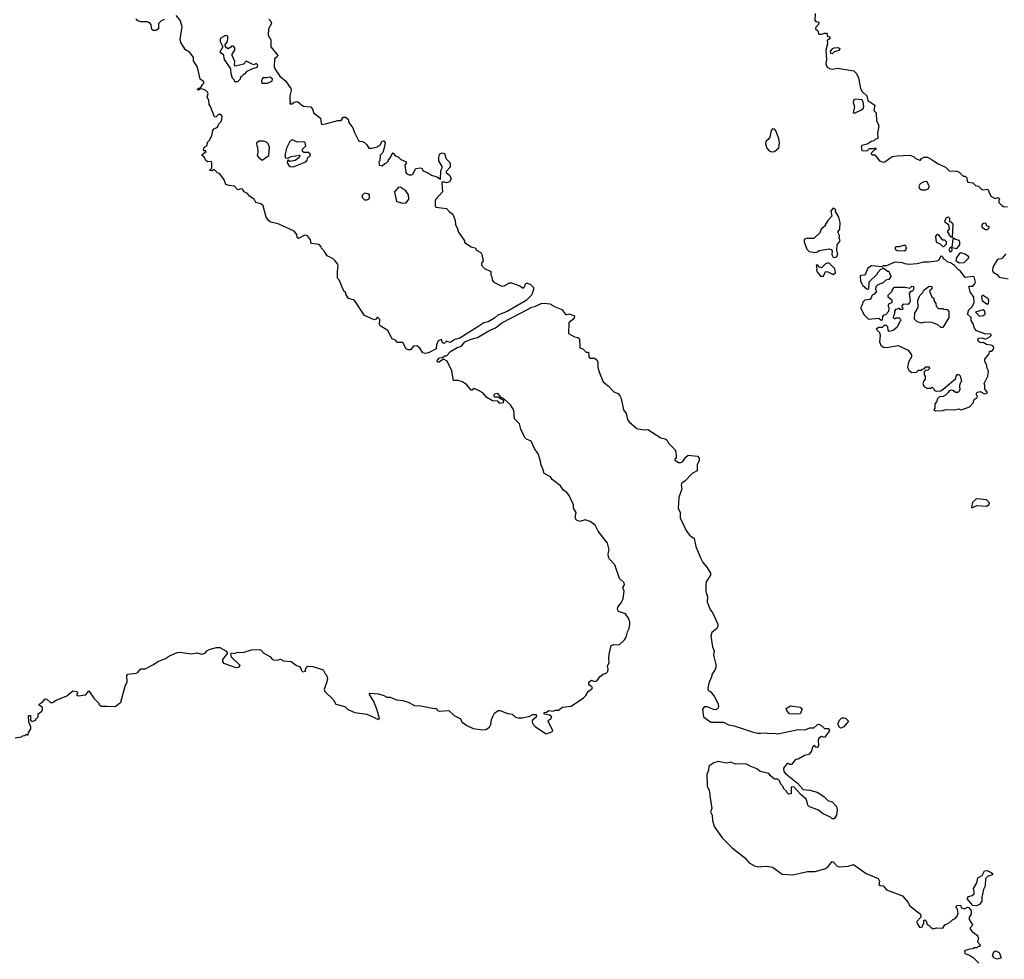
# Model space of a CAD drawing. Extents: x 2029826 to 2248070, y 228728 to 402406.
# Tile 355 of 368: x 2158637 to 2167882, y 344191 to 353010. Entities that reach past the tile are written whole.
import ezdxf

# ---------------------------------------------------------------- set-up
doc = ezdxf.new("R2010")
doc.units = 0

msp = doc.modelspace()

# ---------------------------------------------------------------- linework, layer by layer
at = {"layer": '0CON10XD'}
for points in [[(2166107, 353067), (2166102.5, 353005), (2166110, 352995), (2166140, 352985), (2166137, 352963), (2166111.7, 352938.3), (2166110, 352925), (2166130, 352905), (2166140, 352875), (2166165, 352872.5), (2166195, 352882.5), (2166211.7, 352881.7), (2166220, 352875), (2166221.7, 352851.7), (2166245, 352850), (2166245, 352830), (2166220, 352815), (2166222.5, 352782.5), (2166207.5, 352725), (2166211.2, 352635), (2166206.7, 352595), (2166220, 352565), (2166240.6, 352550.6), (2166264.2, 352544.2), (2166315, 352556.2), (2166470.5, 352530.5), (2166493.3, 352503.3), (2166512.5, 352465), (2166532, 352365), (2166547, 352337), (2166590, 352295), (2166600.7, 352250.7), (2166667, 352207), (2166658.3, 352158.3), (2166677.5, 352135), (2166682.5, 352065), (2166702.5, 352015), (2166690, 351945), (2166695, 351900), (2166688.3, 351891.7), (2166671.7, 351888.3), (2166658.3, 351871.7), (2166635, 351867.5), (2166595, 351840), (2166545, 351827.5), (2166537.5, 351815), (2166543.3, 351783.3), (2166595, 351780), (2166615, 351800), (2166655, 351800), (2166668.3, 351808.3), (2166678.3, 351791.7), (2166661.7, 351788.3), (2166631.7, 351758.3), (2166631.7, 351751.7), (2166645, 351740), (2166665, 351740), (2166710, 351685), (2166745, 351673.3), (2166760, 351675), (2166830, 351725), (2166875, 351732.5), (2166995, 351738.8), (2167030, 351725), (2167045, 351710), (2167085, 351690), (2167095, 351690), (2167103.6, 351706.4), (2167125, 351720), (2167159.5, 351719.5), (2167205.8, 351695.8), (2167255, 351658.8), (2167330, 351625), (2167365, 351592.5), (2167435, 351587.5), (2167458.3, 351578.3), (2167495, 351540), (2167515, 351540), (2167530, 351525), (2167533, 351493), (2167540, 351485), (2167587, 351477), (2167610, 351455), (2167638.3, 351448.3), (2167673, 351413), (2167728.3, 351418.3), (2167755, 351352.5), (2167795, 351330), (2167825, 351340), (2167840, 351325), (2167830, 351315), (2167830, 351295), (2167860, 351265), (2167875, 351257.5), (2167913, 351253)], [(2159998.3, 353011.7), (2159965, 352997.5), (2159940, 352975), (2159940, 352925), (2159915, 352907.5), (2159895, 352907.5), (2159878.3, 352918.3), (2159871.7, 352961.7), (2159859.3, 352979.3), (2159835, 352990), (2159775, 352990), (2159745, 353000), (2159727.5, 353015)], [(2162445, 349877.5), (2162421.4, 349881.4), (2162395.4, 349925.4), (2162365, 349950), (2162335, 349944), (2162305, 349912), (2162285, 349912), (2162265, 349921.2), (2162235, 349980), (2162185, 349980), (2162165, 350002.5), (2162135, 350013.3), (2162093, 350093), (2162022.5, 350135), (2162012.5, 350155), (2162020, 350175), (2162017.5, 350195), (2162000, 350215), (2161993.9, 350216.1), (2161980, 350200), (2161965, 350193.3), (2161875, 350234), (2161785, 350370), (2161771.7, 350381.7), (2161723.6, 350393.6), (2161700, 350435), (2161700, 350445), (2161681.7, 350461.7), (2161636.7, 350566.7), (2161620, 350585), (2161620, 350645), (2161628.8, 350695), (2161623.3, 350715), (2161595, 350750), (2161580, 350765), (2161523.6, 350793.6), (2161500, 350835), (2161470, 350865), (2161467, 350877), (2161448.3, 350898.3), (2161375, 350910), (2161366.7, 350945), (2161340.7, 350980.7), (2161315, 350986.7), (2161255, 350957.5), (2161242.5, 350965), (2161240, 350995), (2161214.3, 351024.3), (2161105, 351074.3), (2161063.1, 351093.1), (2160995, 351110), (2160975, 351122.5), (2160952.5, 351155), (2160923.9, 351263.9), (2160901.7, 351281.7), (2160853.9, 351293.9), (2160840, 351325), (2160795, 351353.3), (2160775, 351377.5), (2160743.6, 351393.6), (2160729.3, 351419.3), (2160715, 351422.5), (2160685, 351412.5), (2160655, 351447.5), (2160605, 351452.5), (2160573, 351463), (2160557, 351507), (2160515, 351562.5), (2160495, 351572.5), (2160465, 351600), (2160455, 351600), (2160445, 351590), (2160420, 351595), (2160440, 351615), (2160442.5, 351665), (2160435, 351677.5), (2160405, 351676.7), (2160387.5, 351685), (2160368.3, 351718.3), (2160350, 351735), (2160350, 351745), (2160388.3, 351771.7), (2160385, 351780), (2160365, 351780), (2160362.5, 351795), (2160375, 351817.5), (2160395, 351830), (2160405, 351862.5), (2160420.7, 351879.3), (2160441.2, 351918.8), (2160450.3, 351969.7), (2160463.3, 351985), (2160495, 352002.5), (2160506.4, 352033.6), (2160527.5, 352055), (2160536.2, 352075), (2160537.5, 352105), (2160525, 352120), (2160505, 352120), (2160480, 352095), (2160465, 352097.5), (2160430, 352195), (2160416.7, 352215), (2160413.3, 352255), (2160400, 352275), (2160397.5, 352285), (2160406.2, 352315), (2160400.7, 352330.7), (2160386.1, 352346.1), (2160365, 352353.3), (2160335, 352360), (2160315, 352347.5), (2160303.3, 352355), (2160315, 352367.5), (2160335, 352370), (2160357.5, 352405), (2160367.5, 352415), (2160367.5, 352425), (2160333, 352453), (2160307.5, 352565), (2160270, 352625), (2160267.5, 352655), (2160257.5, 352675), (2160235, 352702.5), (2160195, 352727.5), (2160150, 352795), (2160143.3, 352825), (2160163, 352947), (2160142.5, 353005), (2160105, 353050)], [(2160975, 353013.8), (2160996, 352995), (2161000, 352975), (2160973.3, 352925), (2160970, 352865), (2160995, 352820), (2160996.7, 352755), (2161060, 352675), (2161055, 352662.5), (2161028.3, 352641.7), (2161027, 352567), (2161037.5, 352537.5), (2161080.7, 352480.7), (2161133.3, 352435), (2161183.3, 352365), (2161186.7, 352345), (2161173.3, 352295), (2161172.5, 352255), (2161180, 352235), (2161173, 352227), (2161175, 352220), (2161195, 352220), (2161213, 352237), (2161245, 352242.5), (2161298.3, 352198.3), (2161370.5, 352190.5), (2161388.8, 352165), (2161396.2, 352136.2), (2161462.5, 352085), (2161467, 352037), (2161475, 352027.5), (2161509.3, 352030.7), (2161625, 352064), (2161656.4, 352063.6), (2161673.9, 352096.1), (2161695, 352093.8), (2161720, 352075), (2161726.7, 352045), (2161766.1, 351996.1), (2161778.3, 351958.3), (2161817, 351877), (2161828.3, 351868.3), (2161855, 351866.7), (2161875, 351856.7), (2161896, 351836), (2161915, 351802.5), (2161945, 351802.5), (2161995, 351817.5), (2162022.5, 351835), (2162040.7, 351869.3), (2162055, 351872.5), (2162067.5, 351855), (2162056.4, 351793.6), (2162046.1, 351763.9), (2162023, 351737), (2162017.5, 351685), (2162010, 351675), (2162012.5, 351645), (2162041.7, 351638.3), (2162065, 351660), (2162080, 351665), (2162100, 351685), (2162100, 351695), (2162120, 351715), (2162130, 351745), (2162145, 351760), (2162160, 351735), (2162195, 351720), (2162217, 351697), (2162258.3, 351678.3), (2162267.5, 351667.5), (2162252.5, 351645), (2162262.5, 351575), (2162270, 351565), (2162295, 351553.3), (2162315, 351552.5), (2162329.5, 351560.5), (2162357.7, 351612.3), (2162398.3, 351618.3), (2162413, 351613), (2162425, 351590), (2162475, 351570), (2162505, 351550), (2162553.6, 351533.6), (2162588.3, 351511.7), (2162590, 351595), (2162607.5, 351625), (2162574.1, 351684.1), (2162573.3, 351715), (2162578.3, 351741.7), (2162587, 351753), (2162605, 351760), (2162625, 351752.5), (2162642.5, 351705), (2162675, 351670), (2162680, 351655), (2162680, 351625), (2162640, 351585), (2162640, 351575), (2162676.2, 351546.2), (2162687.5, 351515), (2162671.7, 351488.3), (2162645, 351480), (2162612.5, 351487.5), (2162601.7, 351478.3), (2162607, 351393), (2162543.6, 351326.4), (2162538.3, 351308.3), (2162537.5, 351265), (2162545, 351250), (2162645, 351237.5), (2162672.5, 351205), (2162703.6, 351183.6), (2162726.7, 351125), (2162730, 351085), (2162745.9, 351055.9), (2162757.5, 351015), (2162812.5, 350935), (2162815, 350920), (2162875, 350877.5), (2162915, 350867.5), (2162927, 350847), (2162966.7, 350825), (2162976.7, 350805), (2162990, 350745), (2162973.3, 350725), (2162972.5, 350705), (2163000, 350675), (2163060, 350645), (2163060, 350615), (2163070, 350595), (2163072.5, 350565), (2163090, 350545), (2163165, 350510), (2163185, 350512.5), (2163235, 350540), (2163255, 350540), (2163331.7, 350511.7), (2163365, 350490), (2163380, 350505), (2163382.5, 350525), (2163395, 350536.7), (2163405, 350536.7), (2163433.3, 350525), (2163462.5, 350495), (2163462.5, 350475), (2163442.5, 350425), (2163392.5, 350375), (2163215, 350271.1), (2163125, 350236.5), (2163095, 350207.1), (2163036.5, 350173.5), (2162995.9, 350164.1), (2162947.2, 350132.8), (2162768.3, 350021.7), (2162723.2, 350006.8), (2162685, 349982.1), (2162675, 349980), (2162645, 349993.1), (2162621.7, 349971.7), (2162608.1, 349978.1), (2162597.3, 350007.3), (2162566.2, 349995), (2162551.2, 349958.8), (2162548.6, 349921.4), (2162475, 349884.3), (2162445, 349877.5)], [(2160685, 352430), (2160710, 352455), (2160710, 352465), (2160721.7, 352478.3), (2160745, 352500), (2160755, 352500), (2160773.6, 352526.4), (2160825, 352552.5), (2160867, 352563), (2160871.7, 352581.7), (2160857.5, 352597.5), (2160835, 352587.5), (2160820.7, 352590.7), (2160765, 352620), (2160737, 352593), (2160662.5, 352572.5), (2160652.5, 352585), (2160656.4, 352616.4), (2160632.5, 352675), (2160633, 352687), (2160657, 352723), (2160657, 352747), (2160645, 352760), (2160625, 352760), (2160619.3, 352750.7), (2160595, 352737.5), (2160577.5, 352745), (2160568.3, 352758.3), (2160567.5, 352775), (2160587.5, 352805), (2160592.5, 352835), (2160590, 352855), (2160568.3, 352861.7), (2160518.3, 352831.7), (2160520, 352805), (2160543.3, 352755), (2160517.5, 352705), (2160546.7, 352685), (2160556.7, 352635), (2160617, 352547), (2160620, 352505), (2160632.5, 352465), (2160650, 352445), (2160650, 352435), (2160655, 352430), (2160685, 352430)], [(2166265, 352690), (2166251.7, 352691.7), (2166250, 352715), (2166271.7, 352738.3), (2166285, 352746.2), (2166315, 352750), (2166333, 352743), (2166337.5, 352735), (2166328.3, 352721.7), (2166283, 352707), (2166265, 352690)], [(2160965, 352413.3), (2161008.3, 352431.7), (2161010, 352455), (2160985, 352470), (2160955, 352462.5), (2160920, 352465), (2160907.5, 352435), (2160910, 352415), (2160965, 352413.3)], [(2166475, 352133.8), (2166535, 352159.2), (2166559.3, 352180.7), (2166564.2, 352195), (2166557.7, 352237.7), (2166547.5, 352257.5), (2166486.1, 352263.9), (2166466.2, 352253.8), (2166461.7, 352231.7), (2166476.2, 352195), (2166463.3, 352135), (2166475, 352133.8)], [(2165695, 351769.6), (2165725, 351772.9), (2165764.4, 351805.6), (2165770.5, 351855), (2165764.4, 351895), (2165737.2, 351967.2), (2165725, 351982.5), (2165705, 351984.3), (2165691.5, 351968.5), (2165681.7, 351908.3), (2165666.2, 351883.8), (2165642.5, 351865), (2165638.5, 351845), (2165653.2, 351803.2), (2165675, 351778.9), (2165695, 351769.6)], [(2160915, 351692.5), (2160977.5, 351735), (2160981.7, 351811.7), (2160970, 351845), (2160955, 351860), (2160925, 351870), (2160885, 351870), (2160860, 351855), (2160863, 351823), (2160870, 351815), (2160872.5, 351765), (2160867.5, 351735), (2160875, 351722.5), (2160915, 351692.5)], [(2161205, 351627.5), (2161215, 351632.5), (2161323, 351677), (2161335, 351690), (2161343.6, 351716.4), (2161365, 351730), (2161367.5, 351745), (2161351.7, 351761.7), (2161305, 351762.5), (2161293, 351773), (2161293.3, 351795), (2161322.5, 351825), (2161316.4, 351856.4), (2161305, 351862.5), (2161245, 351860), (2161195, 351882.5), (2161185, 351880), (2161172.5, 351865), (2161143.3, 351805), (2161127.5, 351735), (2161131.7, 351711.7), (2161155, 351710), (2161185, 351726.7), (2161268.3, 351738.3), (2161260, 351715), (2161225, 351687.5), (2161175, 351680), (2161165, 351690), (2161151.7, 351688.3), (2161150, 351665), (2161171.2, 351631.2), (2161205, 351627.5)], [(2162235, 351288), (2162265, 351291.2), (2162291.2, 351325), (2162288.8, 351365), (2162264.1, 351404.1), (2162215, 351436.2), (2162195, 351437.5), (2162157.5, 351395), (2162173.8, 351303.8), (2162235, 351288)], [(2167105, 351412.5), (2167145, 351412.9), (2167168.3, 351421.7), (2167178.8, 351445), (2167155, 351490), (2167125, 351487.5), (2167090.5, 351469.5), (2167080, 351445), (2167086.7, 351425), (2167105, 351412.5)], [(2161895, 351317.5), (2161905, 351322.5), (2161922.5, 351335), (2161920, 351365), (2161905, 351376.7), (2161875, 351380), (2161851.7, 351358.3), (2161851.7, 351341.7), (2161875, 351320), (2161895, 351317.5)], [(2166287.5, 350777.5), (2166305, 350784), (2166318.1, 350805), (2166308, 350845), (2166312.5, 350895), (2166340, 350935), (2166331.7, 350961.7), (2166333.3, 350985), (2166317.5, 351015), (2166337.5, 351045), (2166340, 351105), (2166327.5, 351155), (2166298.3, 351208.3), (2166300, 351225), (2166275, 351240), (2166252.5, 351215), (2166262.5, 351165), (2166226.4, 351123.6), (2166200, 351085), (2166200, 351075), (2166162.5, 351045), (2166149.3, 351010.7), (2166095, 350957.5), (2166023.6, 350956.4), (2166003.9, 350946.1), (2166002.5, 350925), (2166027.5, 350855), (2166050, 350835), (2166105, 350823.8), (2166136.2, 350833.8), (2166145, 350842.5), (2166238.3, 350858.3), (2166255, 350852.5), (2166265, 350840), (2166262.5, 350805), (2166275, 350780), (2166287.5, 350777.5)], [(2167395, 350970), (2167401.7, 351091.7), (2167385, 351110), (2167371.7, 351111.7), (2167370, 351145), (2167355, 351160), (2167348.3, 351151.7), (2167335, 351150), (2167320, 351115), (2167357, 351087), (2167363.8, 351046.2), (2167350, 351025), (2167350, 351015), (2167360, 351005), (2167361.7, 350991.7), (2167381.7, 350971.7), (2167395, 350970)], [(2167725, 351040), (2167740, 351055), (2167738.3, 351068.3), (2167721.7, 351071.7), (2167705, 351100), (2167681.7, 351098.3), (2167670, 351085), (2167671.7, 351061.7), (2167705, 351040), (2167725, 351040)], [(2167315, 350880), (2167340, 350905), (2167340, 350925), (2167325, 350940), (2167305, 350940), (2167270, 350985), (2167255, 350992.5), (2167245, 350990), (2167237.5, 350975), (2167243, 350923), (2167275, 350910), (2167305, 350880), (2167315, 350880)], [(2167385, 350832.5), (2167392.5, 350845), (2167390, 350870), (2167436.4, 350863.6), (2167463, 350897), (2167463, 350923), (2167456.7, 350936.7), (2167418.3, 350948.3), (2167405, 350960), (2167400, 350955), (2167390, 350870), (2167375, 350870), (2167362.5, 350845), (2167370, 350835), (2167385, 350832.5)], [(2166945, 350838.8), (2166958.9, 350851.1), (2166962.9, 350865), (2166960, 350880), (2166945, 350892), (2166895, 350878.8), (2166865, 350877.5), (2166858.3, 350871.7), (2166857.5, 350855), (2166875, 350843.3), (2166945, 350838.8)], [(2167235, 349340), (2167305, 349342.5), (2167335, 349352.5), (2167415, 349347.5), (2167455, 349357.5), (2167475, 349347.5), (2167496.4, 349353.6), (2167555, 349377.5), (2167590, 349415), (2167600, 349445), (2167627.5, 349465), (2167630, 349475), (2167620, 349485), (2167620, 349505), (2167630, 349515), (2167655, 349520), (2167695, 349497.5), (2167720, 349505), (2167720, 349515), (2167700, 349545), (2167700, 349575), (2167692.5, 349595), (2167726.4, 349663.6), (2167733, 349713), (2167717.5, 349745), (2167717.5, 349765), (2167700, 349805), (2167700, 349825), (2167740, 349875), (2167741.7, 349898.3), (2167765, 349900), (2167781.7, 349918.3), (2167782.5, 349935), (2167775, 349947.5), (2167756.4, 349956.4), (2167715, 349960), (2167685, 349980), (2167665, 349977.5), (2167640.7, 349990.7), (2167632.5, 350005), (2167640, 350020), (2167675, 350022.5), (2167705, 350012.5), (2167750, 350035), (2167760, 350045), (2167760, 350055), (2167745, 350060), (2167708.3, 350058.3), (2167620.7, 350090.7), (2167603, 350113), (2167590, 350155), (2167570, 350185), (2167570, 350215), (2167537.5, 350245), (2167547.5, 350285), (2167580, 350315), (2167597.5, 350355), (2167596.4, 350406.4), (2167562.5, 350455), (2167550, 350505), (2167555, 350510), (2167585, 350510), (2167600, 350525), (2167610, 350545), (2167600, 350595), (2167585, 350600), (2167515, 350590), (2167469.3, 350649.3), (2167450.7, 350660.7), (2167413, 350703), (2167377, 350727), (2167353, 350733), (2167325, 350760), (2167311.7, 350761.7), (2167308.3, 350778.3), (2167295, 350790), (2167281.7, 350788.3), (2167268.3, 350751.7), (2167247, 350743), (2167173, 350733), (2167125, 350733.3), (2167065, 350716.7), (2166985, 350713.3), (2166947, 350717), (2166925, 350726.7), (2166855, 350732.5), (2166775, 350700), (2166745, 350700), (2166735, 350690), (2166635, 350700), (2166601.7, 350678.3), (2166580, 350625), (2166568.3, 350611.7), (2166535, 350610), (2166530, 350605), (2166532.5, 350555), (2166543, 350533), (2166553.6, 350513.6), (2166595, 350480), (2166610, 350485), (2166611.7, 350548.3), (2166690, 350625), (2166690, 350635), (2166721.7, 350668.3), (2166735, 350670), (2166745, 350680), (2166785, 350650), (2166798.3, 350648.3), (2166810, 350615), (2166820, 350605), (2166798.3, 350571.7), (2166770, 350565), (2166745, 350540), (2166695, 350520), (2166680, 350505), (2166672.5, 350485), (2166680, 350455), (2166660, 350435), (2166640, 350425), (2166631.7, 350398.3), (2166620, 350385), (2166573, 350377), (2166553, 350357), (2166551.7, 350338.3), (2166532.5, 350305), (2166565, 350240), (2166608.3, 350198.3), (2166705, 350207.5), (2166725, 350190), (2166738.3, 350191.7), (2166740, 350225), (2166755, 350240), (2166768.3, 350241.7), (2166797, 350273), (2166800, 350305), (2166792.5, 350325), (2166800, 350345), (2166830, 350355), (2166830, 350375), (2166790, 350405), (2166790, 350425), (2166828.3, 350461.7), (2166831.7, 350478.3), (2166851.7, 350498.3), (2166955, 350500), (2166995, 350490), (2167015, 350510), (2167030, 350505), (2167030, 350475), (2167015, 350460), (2167001.7, 350458.3), (2166988.3, 350441.7), (2166996.7, 350365), (2166987.5, 350345), (2166975, 350337.5), (2166931.7, 350338.3), (2166920, 350325), (2166920, 350315), (2166930, 350305), (2166925, 350290), (2166905, 350290), (2166898.3, 350298.3), (2166885, 350300), (2166878.3, 350291.7), (2166861.7, 350288.3), (2166850, 350275), (2166850, 350245), (2166845, 350240), (2166840, 350215), (2166851.7, 350201.7), (2166865, 350210), (2166895, 350210), (2166908.3, 350198.3), (2166910, 350185), (2166901.7, 350178.3), (2166876.4, 350123.6), (2166838.3, 350091.7), (2166801.7, 350081.7), (2166790, 350095), (2166787, 350127), (2166775, 350140), (2166755, 350140), (2166735, 350120), (2166705, 350120), (2166680, 350105), (2166710, 350075), (2166717.5, 350045), (2166710, 349985), (2166715, 349970), (2166722.5, 349955), (2166747, 349937), (2166775, 349933.3), (2166885, 349952.5), (2166979.3, 349909.3), (2167010, 349865), (2167010, 349845), (2166982.5, 349795), (2166972.5, 349745), (2166985, 349720), (2167015, 349697.5), (2167057, 349703), (2167075, 349720), (2167105, 349720), (2167111.7, 349728.3), (2167128.3, 349731.7), (2167145, 349750), (2167175, 349750), (2167180, 349735), (2167165, 349720), (2167141.7, 349718.3), (2167130, 349705), (2167130, 349675), (2167140, 349665), (2167140, 349635), (2167125, 349620), (2167117.5, 349595), (2167122.5, 349575), (2167133.6, 349563.6), (2167155, 349552.5), (2167187.5, 349552.5), (2167205, 349560), (2167220, 349545), (2167225, 349530), (2167245, 349522.5), (2167285, 349527.5), (2167309.3, 349540.7), (2167428.3, 349641.7), (2167430, 349665), (2167441.7, 349678.3), (2167455, 349680), (2167468.3, 349668.3), (2167480, 349615), (2167470, 349605), (2167460, 349575), (2167460, 349555), (2167470, 349545), (2167460, 349535), (2167458.3, 349521.7), (2167445, 349510), (2167425, 349510), (2167405, 349527.5), (2167385, 349532.5), (2167363, 349527), (2167355, 349510), (2167330, 349485), (2167307, 349473), (2167275, 349470), (2167251.7, 349448.3), (2167250, 349425), (2167230, 349405), (2167230, 349365), (2167221.7, 349351.7), (2167235, 349340)], [(2167457, 350727), (2167505, 350730), (2167550, 350775), (2167550, 350785), (2167515, 350807.5), (2167475, 350820), (2167465, 350817.5), (2167431.7, 350778.3), (2167428.3, 350748.3), (2167457, 350727)], [(2167895, 350812.5), (2167865, 350773.3), (2167855, 350763.8), (2167827, 350763), (2167813.6, 350756.4), (2167773, 350687), (2167772, 350655), (2167778.8, 350638.8), (2167815, 350616.7), (2167834.3, 350594.3), (2167917.5, 350577.5)], [(2166185, 350603.3), (2166203.6, 350646.4), (2166225, 350643.3), (2166275, 350618), (2166296.9, 350633.1), (2166292.3, 350672.3), (2166235, 350727.5), (2166201.9, 350718.1), (2166165, 350680), (2166146.1, 350686.1), (2166125, 350712.5), (2166115, 350700), (2166122.5, 350675), (2166120, 350655), (2166130, 350635), (2166155, 350604), (2166185, 350603.3)], [(2167305, 350120), (2167285, 350120), (2167257.5, 350145), (2167206.1, 350166.1), (2167135, 350170), (2167105, 350162.5), (2167063, 350173), (2167038.3, 350198.3), (2167042.5, 350255), (2167073, 350307), (2167070, 350375), (2167075, 350390), (2167089.3, 350420.7), (2167112.5, 350445), (2167125, 350470), (2167175, 350510), (2167200, 350505), (2167200, 350485), (2167180, 350465), (2167200, 350405), (2167220, 350395), (2167220, 350375), (2167240, 350345), (2167241.7, 350321.7), (2167265, 350300), (2167305, 350300), (2167315, 350292.5), (2167345, 350290), (2167361.7, 350271.7), (2167361.2, 350215), (2167305, 350120)], [(2167735, 350342.5), (2167737.5, 350375), (2167729.3, 350389.3), (2167685, 350420), (2167675, 350420), (2167667.5, 350405), (2167673.3, 350375), (2167715, 350342.5), (2167735, 350342.5)], [(2163338, 350255), (2163445, 350312.2), (2163475, 350318.1), (2163532.5, 350345), (2163565, 350350), (2163615, 350343.3), (2163665, 350313.3), (2163728.3, 350288.3), (2163765, 350240), (2163795, 350247.5), (2163845, 350230), (2163842.5, 350205), (2163792.5, 350165), (2163790, 350065), (2163845, 350032.5), (2163877, 350027), (2163893, 350013), (2163895, 349930), (2163925, 349920), (2163955, 349890), (2163978.3, 349888.3), (2163980, 349845), (2163991.7, 349831.7), (2164035, 349832.5), (2164056.1, 349816.1), (2164066.2, 349795), (2164066.4, 349746.4), (2164080, 349695), (2164115, 349610), (2164163, 349573), (2164215, 349517.5), (2164255, 349500), (2164270.7, 349480.7), (2164284.2, 349455), (2164307.7, 349347.7), (2164330, 349315), (2164345, 349257.5), (2164360, 349235), (2164432.3, 349172.3), (2164495, 349161.2), (2164535, 349162.5), (2164656.4, 349086.4), (2164697, 349077), (2164712.5, 349065), (2164727.5, 349035), (2164788.8, 348975), (2164796.7, 348955), (2164800, 348915), (2164800, 348895), (2164790, 348885), (2164790, 348875), (2164823, 348853), (2164845, 348852.5), (2164859.3, 348860.7), (2164892.5, 348905), (2164915, 348922.5), (2165001.7, 348911.7), (2165017.5, 348895), (2165016.4, 348873.6), (2164998.3, 348831.7), (2164997.5, 348775), (2164950, 348750), (2164885, 348681.2), (2164850, 348655), (2164846.7, 348645), (2164853.8, 348605), (2164826.2, 348525), (2164821.2, 348425), (2164840, 348385), (2164839.2, 348335), (2164895.8, 348215), (2164925, 348171.2), (2164970.7, 348140.7), (2164986, 348065), (2165028.3, 347958.3), (2165051.2, 347915), (2165090.3, 347870.3), (2165122, 347815), (2165122.5, 347795), (2165082, 347735), (2165078, 347705), (2165080, 347645), (2165093.9, 347593.9), (2165093.1, 347545), (2165119.3, 347469.3), (2165140.8, 347445), (2165162, 347405), (2165191.2, 347335), (2165193.6, 347316.4), (2165183.9, 347296.1), (2165135, 347256.7), (2165127.5, 347225), (2165140.8, 347125), (2165157.1, 347085), (2165152.9, 347045), (2165178.1, 346945), (2165168.5, 346911.5), (2165136.2, 346865), (2165132, 346835), (2165110, 346795), (2165098.8, 346735), (2165102.5, 346712.5), (2165125, 346702.5), (2165160, 346655), (2165193.3, 346595), (2165200, 346565), (2165195, 346550), (2165175, 346532.5), (2165150, 346535), (2165095, 346560), (2165065, 346560), (2165048.8, 346535), (2165058.8, 346465), (2165125, 346416.2), (2165245, 346416.2), (2165291.2, 346391.2), (2165345, 346381.4), (2165515, 346324.3), (2165565, 346312.5), (2165595, 346312.5), (2165637.5, 346317.5), (2165675, 346308.8), (2165722.7, 346312.7), (2165755, 346306), (2165945, 346348.8), (2166013, 346343), (2166055, 346363.3), (2166095, 346362.5), (2166125, 346392.5), (2166137, 346397), (2166155, 346392.5), (2166195, 346357.5), (2166235, 346357.5), (2166240, 346335), (2166195, 346273.3), (2166165, 346283.3), (2166140, 346265), (2166133.6, 346243.6), (2166137.5, 346195), (2166125, 346180), (2166111.7, 346181.7), (2166093, 346197), (2166080, 346185), (2166072.5, 346145), (2166046.1, 346113.9), (2166005, 346102.5), (2165945, 346070), (2165920, 346065), (2165885, 346020), (2165865, 346020), (2165855, 346030), (2165841.7, 346028.3), (2165810, 345985), (2165813, 345953), (2165830.7, 345930.7), (2165940, 345845), (2165993.3, 345783.3), (2166055, 345777.5), (2166125, 345760), (2166188.8, 345718.8), (2166225, 345682.5), (2166265, 345670), (2166307.5, 345625), (2166313.8, 345595), (2166307.5, 345545), (2166285, 345510), (2166265, 345510), (2166250, 345525), (2166180, 345555), (2166132.5, 345592.5), (2166053, 345623), (2166037.5, 345637.5), (2166030, 345665), (2166023, 345693), (2165973.6, 345733.6), (2165905, 345810), (2165880, 345805), (2165880, 345745), (2165855, 345740), (2165841.7, 345751.7), (2165838.3, 345768.3), (2165810, 345795), (2165810, 345805), (2165782.5, 345835), (2165770, 345865), (2165755, 345880), (2165725, 345880), (2165682.5, 345915), (2165670, 345935), (2165590, 345955), (2165558.3, 345978.3), (2165495, 346002.5), (2165455, 346026.7), (2165355, 346021.2), (2165315, 346042.5), (2165275, 346032.5), (2165195, 346048), (2165156.1, 346033.9), (2165107.5, 346005), (2165103.3, 345965), (2165090, 345925), (2165091.2, 345815), (2165111.2, 345775), (2165118, 345745), (2165116.1, 345723.9), (2165136.2, 345605), (2165124, 345575), (2165140, 345545), (2165141.2, 345495), (2165158.8, 345438.8), (2165231.7, 345331.7), (2165328.3, 345238.3), (2165442.5, 345145), (2165487.5, 345095), (2165535, 345068.8), (2165575, 345060), (2165605, 345062), (2165655, 345066.2), (2165704.1, 345054.1), (2165795, 344991.2), (2165895, 344983.8), (2166035, 345013.8), (2166105, 345016.2), (2166205, 345042.5), (2166229.3, 345060.7), (2166265, 345110), (2166276.4, 345106.4), (2166313.6, 345063.6), (2166335, 345057.5), (2166416.4, 345063.6), (2166465, 345080), (2166586.4, 344996.4), (2166698.3, 344948.3), (2166710, 344925), (2166705, 344892.5), (2166715, 344883.3), (2166745, 344880), (2166775, 344843.8), (2166927.5, 344785), (2166976.1, 344726.1), (2166993.6, 344693.6), (2167093.6, 344613.6), (2167097.5, 344585), (2167062, 344545), (2167065, 344527.5), (2167085, 344493.3), (2167095, 344488.8), (2167110, 344495), (2167126.4, 344533.6), (2167127.5, 344555), (2167135, 344562.5), (2167152.5, 344545), (2167150, 344535), (2167157, 344517), (2167175, 344508.8), (2167195, 344488.8), (2167215, 344476.7), (2167245, 344486), (2167305, 344482.5), (2167325, 344513.3), (2167365, 344532.5), (2167395, 344562.5), (2167420, 344575), (2167440, 344595), (2167447.5, 344625), (2167441.7, 344661.7), (2167430, 344675), (2167430, 344685), (2167440, 344695), (2167470, 344700), (2167480, 344675), (2167495, 344666.7), (2167515, 344667.5), (2167535, 344680), (2167548.3, 344678.3), (2167570, 344645), (2167570, 344615), (2167553, 344587), (2167552.5, 344565), (2167582.5, 344515), (2167580, 344505), (2167560, 344485), (2167560, 344475), (2167580.7, 344450.7), (2167630, 344415), (2167630, 344405), (2167640, 344395), (2167630, 344355), (2167660, 344325), (2167648.3, 344311.7), (2167635, 344310), (2167625, 344300), (2167595, 344300), (2167585, 344290), (2167555, 344286.7), (2167515, 344272.5), (2167507.5, 344265), (2167510, 344245), (2167555, 344230), (2167593.8, 344203.8), (2167642.5, 344155)], [(2158595, 346270), (2158655, 346280), (2158663, 346287), (2158685, 346290), (2158695, 346300), (2158705, 346300), (2158715, 346290), (2158720, 346315), (2158742.5, 346355), (2158741.7, 346371.7), (2158722.5, 346415), (2158720, 346475), (2158725, 346480), (2158738.3, 346478.3), (2158740, 346435), (2158751.7, 346421.7), (2158790, 346435), (2158790, 346445), (2158810, 346465), (2158810, 346495), (2158845, 346520), (2158851.7, 346538.3), (2158850, 346555), (2158820, 346575), (2158820, 346585), (2158847.7, 346602.3), (2158877, 346637), (2158893, 346633), (2158925, 346600), (2158945, 346600), (2158978.3, 346621.7), (2159080, 346665), (2159135, 346710), (2159170, 346705), (2159180, 346695), (2159180, 346685), (2159170, 346675), (2159185, 346662.5), (2159257, 346673), (2159285, 346710), (2159331.7, 346641.7), (2159380, 346595), (2159380, 346585), (2159390, 346575), (2159405, 346567.5), (2159456.2, 346566.2), (2159535, 346563.3), (2159586.1, 346603.9), (2159628.8, 346755), (2159646.7, 346795), (2159643.3, 346855), (2159653.9, 346866.1), (2159730, 346875), (2159745, 346882.5), (2159773.9, 346916.1), (2159815, 346917.5), (2159893.6, 346956.4), (2159935, 346986.7), (2160005, 347013.8), (2160045, 347038.8), (2160115, 347069.2), (2160145, 347072.5), (2160245, 347056.7), (2160305, 347066.7), (2160345, 347053.3), (2160380, 347065), (2160395, 347087.5), (2160415, 347098.8), (2160483.9, 347116.1), (2160515, 347116.2), (2160572.5, 347085), (2160587.5, 347065), (2160542.5, 347005), (2160542.5, 346985), (2160550.7, 346970.7), (2160665, 346930), (2160695, 346932.5), (2160707, 346947), (2160626.7, 347025), (2160620, 347055), (2160625, 347067.5), (2160655, 347062.5), (2160685, 347073.3), (2160735, 347071.2), (2160815, 347094), (2160885, 347098.8), (2160905, 347092.5), (2160930, 347065), (2160985, 347032.5), (2161007, 347007), (2161020.7, 347000.7), (2161055, 346997.5), (2161085, 347007.5), (2161113.6, 346993.6), (2161185.9, 346985.9), (2161235, 346947.5), (2161265, 346937.5), (2161280, 346915), (2161280, 346905), (2161295, 346890), (2161320, 346895), (2161320, 346915), (2161332.5, 346935), (2161347, 346943), (2161389.3, 346939.3), (2161485, 346907.5), (2161505, 346870), (2161518.3, 346858.3), (2161527.3, 346827.3), (2161522, 346795), (2161496.2, 346725), (2161503.3, 346705), (2161582, 346625), (2161605, 346586.7), (2161690, 346565), (2161717.5, 346535), (2161785, 346506.2), (2161895, 346491.2), (2162005, 346440), (2162015, 346450), (2161995, 346530), (2161961.7, 346611.7), (2161922.5, 346675), (2161920, 346685), (2161925, 346690), (2162005, 346681.2), (2162057.3, 346667.3), (2162085, 346651.2), (2162115, 346652.5), (2162175, 346626.7), (2162235, 346618.8), (2162283.9, 346603.9), (2162345, 346573.8), (2162405, 346570), (2162530, 346545), (2162547, 346547), (2162560, 346525), (2162575, 346520), (2162665, 346526.7), (2162715, 346478.8), (2162771.7, 346451.7), (2162791.2, 346415), (2162836.7, 346385), (2162895, 346357.5), (2162986, 346344), (2163013.6, 346346.4), (2163049.3, 346370.7), (2163061.2, 346395), (2163067, 346443), (2163079.3, 346470.7), (2163095, 346500), (2163130, 346525), (2163150, 346525), (2163217.3, 346497.3), (2163261.7, 346491.7), (2163293, 346463), (2163317, 346457), (2163355, 346456.2), (2163427, 346473), (2163455, 346487.5), (2163485, 346490), (2163490, 346465), (2163453.3, 346436.7), (2163447.5, 346425), (2163452.5, 346405), (2163477.5, 346375), (2163575, 346308.8), (2163585, 346308), (2163633.3, 346325), (2163643.8, 346335), (2163600, 346425), (2163602.5, 346435), (2163620, 346445), (2163632.5, 346465), (2163615, 346482.5), (2163563, 346493), (2163561.7, 346508.3), (2163585, 346510), (2163605, 346527.5), (2163645, 346520), (2163665, 346530), (2163695, 346530), (2163735, 346556.7), (2163813.9, 346566.1), (2163930, 346645), (2163952, 346668), (2163973.3, 346705), (2164014.2, 346735), (2164009.4, 346749.4), (2163983.3, 346765), (2163981.2, 346785), (2163990.5, 346799.5), (2164005, 346810), (2164035, 346797.5), (2164055, 346803.3), (2164087.5, 346845), (2164115, 346866.7), (2164145, 346877.5), (2164158.3, 346891.7), (2164163.3, 346915), (2164157, 346943), (2164173.3, 346975), (2164167.7, 347007.7), (2164170.8, 347055), (2164190, 347135), (2164215, 347146.2), (2164265, 347141.2), (2164315, 347190), (2164331.2, 347215), (2164343.3, 347265), (2164358.8, 347295), (2164366.1, 347336.1), (2164366.2, 347355), (2164353.6, 347393.6), (2164323.9, 347433.9), (2164260, 347455), (2164250, 347475), (2164253.8, 347495), (2164283.3, 347535), (2164303.3, 347575), (2164312.5, 347647.5), (2164298.8, 347685), (2164314.6, 347705.4), (2164313.5, 347725), (2164270, 347765), (2164223.6, 347893.6), (2164175, 347947.5), (2164166.2, 347965), (2164162, 347995), (2164170.8, 348035), (2164157.7, 348097.7), (2164069.2, 348209.2), (2164040, 348265), (2163995, 348301.2), (2163945, 348314.2), (2163895, 348300), (2163863.9, 348313.9), (2163853.3, 348335), (2163862.5, 348385), (2163837.5, 348425), (2163837.5, 348455), (2163796.7, 348545), (2163773, 348573), (2163743.3, 348595), (2163715.9, 348635.9), (2163637.5, 348695), (2163620, 348720), (2163561.2, 348751.2), (2163546.2, 348805), (2163534, 348825), (2163527, 348867), (2163504.4, 348935), (2163471.5, 348985), (2163438.8, 349055), (2163395, 349074), (2163379.1, 349089.1), (2163342.5, 349165), (2163328.8, 349215), (2163283.8, 349265), (2163276, 349345), (2163245, 349393.3), (2163180, 349455), (2163161.7, 349461.7), (2163125, 349502.5), (2163092.5, 349495), (2163090, 349475), (2163095, 349470), (2163125, 349470), (2163178.3, 349438.3), (2163176.4, 349413.6), (2163145, 349407.5), (2163125, 349430), (2163075, 349432.5), (2163023.3, 349463.3), (2162985, 349508), (2162945, 349530), (2162905, 349546.7), (2162885, 349532.5), (2162875, 349532.5), (2162835, 349583.8), (2162795, 349612), (2162755, 349622), (2162711.7, 349621.7), (2162693.3, 349715), (2162650, 349805), (2162615, 349824), (2162575, 349794), (2162560, 349795), (2162557.5, 349805), (2162560, 349815), (2162580, 349835), (2162605, 349840), (2162630, 349855), (2162645, 349854), (2162683.5, 349896.5), (2162745, 349931.9), (2162784.2, 349945), (2162815.8, 349985), (2162875, 350010.9), (2162935, 350025.7), (2163035, 350087.5), (2163105, 350118.6), (2163164, 350166), (2163338, 350255)], [(2167648.3, 350228.3), (2167685, 350233.3), (2167702.5, 350245), (2167703.3, 350255), (2167696.1, 350276.1), (2167685, 350287.5), (2167610, 350265), (2167648.3, 350228.3)], [(2167575, 348430), (2167585, 348432.5), (2167625, 348451.2), (2167715, 348443.8), (2167739.3, 348460.7), (2167742.5, 348475), (2167715, 348502.5), (2167625, 348512.5), (2167610, 348505), (2167583.3, 348476.7), (2167572.5, 348435), (2167575, 348430)], [(2165905, 346490.8), (2165865, 346496.2), (2165838.8, 346525), (2165834, 346545), (2165875, 346568.8), (2165966.4, 346556.4), (2165983, 346543), (2165965, 346494.3), (2165905, 346490.8)], [(2166345, 346360), (2166335, 346367.5), (2166321.2, 346395), (2166321.7, 346408.3), (2166333.9, 346436.1), (2166355, 346457.5), (2166375, 346457.5), (2166395, 346450), (2166420, 346425), (2166375, 346372.5), (2166355, 346362.5), (2166345, 346360)], [(2167625, 344693.3), (2167587, 344697), (2167537.5, 344755), (2167536.7, 344765), (2167545, 344780), (2167579.5, 344790.5), (2167597.5, 344805), (2167600, 344825), (2167592.5, 344855), (2167625, 344910), (2167632.5, 344955), (2167673, 344977), (2167695, 345022.5), (2167720, 345025), (2167760, 345005), (2167770, 344995), (2167770, 344985), (2167723, 344967), (2167705, 344950), (2167703, 344877), (2167687.5, 344845), (2167671.2, 344775), (2167670, 344735), (2167651.7, 344708.3), (2167625, 344693.3)], [(2167815, 344192.5), (2167783.6, 344203.6), (2167772.5, 344225), (2167785, 344260), (2167798.3, 344271.7), (2167832.5, 344255), (2167850, 344215), (2167848.3, 344201.7), (2167815, 344192.5)]]:
    msp.add_lwpolyline(points, dxfattribs=at)

doc.saveas('drawing.dxf')
